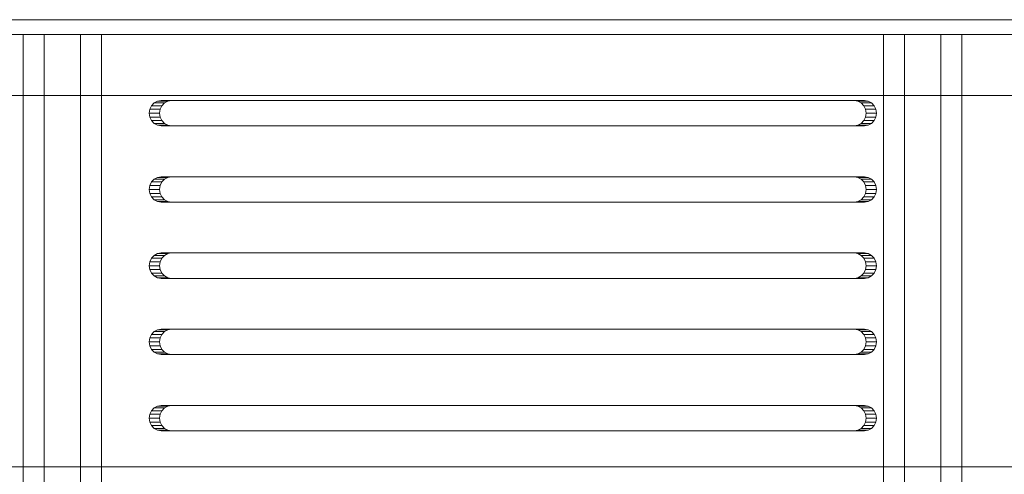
# Model space of a CAD drawing. Header units: millimetres. Extents: x -2233 to 61924, y -68080 to 6847.
# Tile 638 of 656: x 27447 to 27641, y -17879 to -17789. Entities that reach past the tile are written whole.
import ezdxf

# ---------------------------------------------------------------- set-up
doc = ezdxf.new("R2010")
doc.units = ezdxf.units.MM
doc.layers.add('superior_bajante_movil', color=7, linetype='Continuous', lineweight=0)

msp = doc.modelspace()

# ---------------------------------------------------------------- linework, layer by layer
at = {"layer": 'superior_bajante_movil'}
for p, q in [((27829.98, -17789.103), (27078.226, -17789.103)), ((27829.562, -17792), (27077.808, -17792)), ((27078.492, -17792), (27830.246, -17792)), ((27078.834, -17792), (27830.588, -17792)), ((27834.693, -17792), (27082.939, -17792)), ((27459.41, -17792), (27448.133, -17792)), ((27448.133, -17792), (27448.133, -18168)), ((27452.238, -17792), (27448.133, -17792)), ((27452.238, -18168), (27452.238, -17792)), ((27452.238, -17792), (27463.514, -17792)), ((27459.41, -18168), (27459.41, -17792)), ((27463.514, -17792), (27459.41, -17792)), ((27463.514, -17792), (27463.514, -18168)), ((27628.554, -17792), (27617.278, -17792)), ((27617.278, -17792), (27617.278, -18168)), ((27621.382, -17792), (27617.278, -17792)), ((27621.382, -18168), (27621.382, -17792)), ((27621.382, -17792), (27632.659, -17792)), ((27628.554, -18168), (27628.554, -17792)), ((27632.659, -17792), (27628.554, -17792)), ((27632.659, -17792), (27632.659, -18168)), ((27077.808, -17804), (27829.562, -17804)), ((27830.588, -17804), (27078.834, -17804)), ((27475.26, -17805), (27474.534, -17805.122)), ((27475.26, -17805), (27477.312, -17805)), ((27611.516, -17805), (27475.26, -17805)), ((27476.586, -17805.122), (27477.312, -17805)), ((27477.312, -17805), (27613.568, -17805)), ((27611.516, -17805), (27613.568, -17805)), ((27612.242, -17805.122), (27611.516, -17805)), ((27613.568, -17805), (27614.294, -17805.122)), ((27473.026, -17806.727), (27472.911, -17807.5)), ((27473.36, -17806.031), (27473.026, -17806.727)), ((27473.026, -17806.727), (27475.078, -17806.727)), ((27473.879, -17805.477), (27473.36, -17806.031)), ((27473.36, -17806.031), (27475.412, -17806.031)), ((27474.534, -17805.122), (27473.879, -17805.477)), ((27473.879, -17805.477), (27475.931, -17805.477)), ((27474.534, -17805.122), (27476.586, -17805.122)), ((27474.963, -17807.5), (27475.078, -17806.727)), ((27475.078, -17806.727), (27475.412, -17806.031)), ((27475.412, -17806.031), (27475.931, -17805.477)), ((27475.931, -17805.477), (27476.586, -17805.122)), ((27612.242, -17805.122), (27614.294, -17805.122)), ((27612.896, -17805.477), (27612.242, -17805.122)), ((27612.896, -17805.477), (27614.949, -17805.477)), ((27613.416, -17806.031), (27612.896, -17805.477)), ((27613.416, -17806.031), (27615.468, -17806.031)), ((27613.75, -17806.727), (27613.416, -17806.031)), ((27613.75, -17806.727), (27615.802, -17806.727)), ((27613.865, -17807.5), (27613.75, -17806.727)), ((27614.294, -17805.122), (27614.949, -17805.477)), ((27614.949, -17805.477), (27615.468, -17806.031)), ((27615.468, -17806.031), (27615.802, -17806.727)), ((27615.802, -17806.727), (27615.917, -17807.5)), ((27472.911, -17807.5), (27473.026, -17808.273)), ((27472.911, -17807.5), (27474.963, -17807.5)), ((27473.026, -17808.273), (27473.36, -17808.969)), ((27473.026, -17808.273), (27475.078, -17808.273)), ((27475.078, -17808.273), (27474.963, -17807.5)), ((27475.412, -17808.969), (27475.078, -17808.273)), ((27613.416, -17808.969), (27613.75, -17808.273)), ((27613.75, -17808.273), (27613.865, -17807.5)), ((27613.75, -17808.273), (27615.802, -17808.273)), ((27613.865, -17807.5), (27615.917, -17807.5)), ((27615.802, -17808.273), (27615.468, -17808.969)), ((27615.917, -17807.5), (27615.802, -17808.273)), ((27473.36, -17808.969), (27473.879, -17809.523)), ((27473.36, -17808.969), (27475.412, -17808.969)), ((27473.879, -17809.523), (27474.534, -17809.878)), ((27473.879, -17809.523), (27475.931, -17809.523)), ((27474.534, -17809.878), (27475.26, -17810)), ((27474.534, -17809.878), (27476.586, -17809.878)), ((27477.312, -17810), (27475.26, -17810)), ((27475.26, -17810), (27611.516, -17810)), ((27475.931, -17809.523), (27475.412, -17808.969)), ((27476.586, -17809.878), (27475.931, -17809.523)), ((27477.312, -17810), (27476.586, -17809.878)), ((27613.568, -17810), (27477.312, -17810)), ((27611.516, -17810), (27612.242, -17809.878)), ((27611.516, -17810), (27613.568, -17810)), ((27612.242, -17809.878), (27612.896, -17809.523)), ((27612.242, -17809.878), (27614.294, -17809.878)), ((27612.896, -17809.523), (27613.416, -17808.969)), ((27612.896, -17809.523), (27614.949, -17809.523)), ((27613.416, -17808.969), (27615.468, -17808.969)), ((27614.294, -17809.878), (27613.568, -17810)), ((27614.949, -17809.523), (27614.294, -17809.878)), ((27615.468, -17808.969), (27614.949, -17809.523)), ((27473.879, -17820.477), (27473.36, -17821.031)), ((27474.534, -17820.122), (27473.879, -17820.477)), ((27473.879, -17820.477), (27475.931, -17820.477)), ((27475.26, -17820), (27474.534, -17820.122)), ((27474.534, -17820.122), (27476.586, -17820.122)), ((27475.26, -17820), (27477.312, -17820)), ((27611.516, -17820), (27475.26, -17820)), ((27475.412, -17821.031), (27475.931, -17820.477)), ((27475.931, -17820.477), (27476.586, -17820.122)), ((27476.586, -17820.122), (27477.312, -17820)), ((27477.312, -17820), (27613.568, -17820)), ((27611.516, -17820), (27613.568, -17820)), ((27612.242, -17820.122), (27611.516, -17820)), ((27612.242, -17820.122), (27614.294, -17820.122)), ((27612.896, -17820.477), (27612.242, -17820.122)), ((27612.896, -17820.477), (27614.949, -17820.477)), ((27613.416, -17821.031), (27612.896, -17820.477)), ((27613.568, -17820), (27614.294, -17820.122)), ((27614.294, -17820.122), (27614.949, -17820.477)), ((27614.949, -17820.477), (27615.468, -17821.031)), ((27473.026, -17821.727), (27472.911, -17822.5)), ((27473.36, -17821.031), (27473.026, -17821.727)), ((27473.026, -17821.727), (27475.078, -17821.727)), ((27473.36, -17821.031), (27475.412, -17821.031)), ((27474.963, -17822.5), (27475.078, -17821.727)), ((27475.078, -17821.727), (27475.412, -17821.031)), ((27613.416, -17821.031), (27615.468, -17821.031)), ((27613.75, -17821.727), (27613.416, -17821.031)), ((27613.75, -17821.727), (27615.802, -17821.727)), ((27613.865, -17822.5), (27613.75, -17821.727)), ((27615.468, -17821.031), (27615.802, -17821.727)), ((27615.802, -17821.727), (27615.917, -17822.5)), ((27472.911, -17822.5), (27473.026, -17823.273)), ((27472.911, -17822.5), (27474.963, -17822.5)), ((27473.026, -17823.273), (27473.36, -17823.969)), ((27473.026, -17823.273), (27475.078, -17823.273)), ((27473.36, -17823.969), (27473.879, -17824.523)), ((27473.36, -17823.969), (27475.412, -17823.969)), ((27475.078, -17823.273), (27474.963, -17822.5)), ((27475.412, -17823.969), (27475.078, -17823.273)), ((27475.931, -17824.523), (27475.412, -17823.969)), ((27612.896, -17824.523), (27613.416, -17823.969)), ((27613.416, -17823.969), (27613.75, -17823.273)), ((27613.416, -17823.969), (27615.468, -17823.969)), ((27613.75, -17823.273), (27613.865, -17822.5)), ((27613.75, -17823.273), (27615.802, -17823.273)), ((27613.865, -17822.5), (27615.917, -17822.5)), ((27615.468, -17823.969), (27614.949, -17824.523)), ((27615.802, -17823.273), (27615.468, -17823.969)), ((27615.917, -17822.5), (27615.802, -17823.273)), ((27473.879, -17824.523), (27474.534, -17824.878)), ((27473.879, -17824.523), (27475.931, -17824.523)), ((27474.534, -17824.878), (27475.26, -17825)), ((27474.534, -17824.878), (27476.586, -17824.878)), ((27477.312, -17825), (27475.26, -17825)), ((27475.26, -17825), (27611.516, -17825)), ((27476.586, -17824.878), (27475.931, -17824.523)), ((27477.312, -17825), (27476.586, -17824.878)), ((27613.568, -17825), (27477.312, -17825)), ((27611.516, -17825), (27612.242, -17824.878)), ((27611.516, -17825), (27613.568, -17825)), ((27612.242, -17824.878), (27612.896, -17824.523)), ((27612.242, -17824.878), (27614.294, -17824.878)), ((27612.896, -17824.523), (27614.949, -17824.523)), ((27614.294, -17824.878), (27613.568, -17825)), ((27614.949, -17824.523), (27614.294, -17824.878)), ((27473.879, -17835.477), (27473.36, -17836.031)), ((27474.534, -17835.122), (27473.879, -17835.477)), ((27473.879, -17835.477), (27475.931, -17835.477)), ((27475.26, -17835), (27474.534, -17835.122)), ((27474.534, -17835.122), (27476.586, -17835.122)), ((27475.26, -17835), (27477.312, -17835)), ((27611.516, -17835), (27475.26, -17835)), ((27475.412, -17836.031), (27475.931, -17835.477)), ((27475.931, -17835.477), (27476.586, -17835.122)), ((27476.586, -17835.122), (27477.312, -17835)), ((27477.312, -17835), (27613.568, -17835)), ((27611.516, -17835), (27613.568, -17835)), ((27612.242, -17835.122), (27611.516, -17835)), ((27612.242, -17835.122), (27614.294, -17835.122)), ((27612.896, -17835.477), (27612.242, -17835.122)), ((27612.896, -17835.477), (27614.949, -17835.477)), ((27613.416, -17836.031), (27612.896, -17835.477)), ((27613.568, -17835), (27614.294, -17835.122)), ((27614.294, -17835.122), (27614.949, -17835.477)), ((27614.949, -17835.477), (27615.468, -17836.031)), ((27473.026, -17836.727), (27472.911, -17837.5)), ((27472.911, -17837.5), (27473.026, -17838.273)), ((27472.911, -17837.5), (27474.963, -17837.5)), ((27473.36, -17836.031), (27473.026, -17836.727)), ((27473.026, -17836.727), (27475.078, -17836.727)), ((27473.36, -17836.031), (27475.412, -17836.031)), ((27474.963, -17837.5), (27475.078, -17836.727)), ((27475.078, -17838.273), (27474.963, -17837.5)), ((27475.078, -17836.727), (27475.412, -17836.031)), ((27613.416, -17836.031), (27615.468, -17836.031)), ((27613.75, -17836.727), (27613.416, -17836.031)), ((27613.75, -17836.727), (27615.802, -17836.727)), ((27613.865, -17837.5), (27613.75, -17836.727)), ((27613.75, -17838.273), (27613.865, -17837.5)), ((27613.865, -17837.5), (27615.917, -17837.5)), ((27615.468, -17836.031), (27615.802, -17836.727)), ((27615.802, -17836.727), (27615.917, -17837.5)), ((27615.917, -17837.5), (27615.802, -17838.273)), ((27473.026, -17838.273), (27473.36, -17838.969)), ((27473.026, -17838.273), (27475.078, -17838.273)), ((27473.36, -17838.969), (27473.879, -17839.523)), ((27473.36, -17838.969), (27475.412, -17838.969)), ((27473.879, -17839.523), (27474.534, -17839.878)), ((27473.879, -17839.523), (27475.931, -17839.523)), ((27475.412, -17838.969), (27475.078, -17838.273)), ((27475.931, -17839.523), (27475.412, -17838.969)), ((27476.586, -17839.878), (27475.931, -17839.523)), ((27612.242, -17839.878), (27612.896, -17839.523)), ((27612.896, -17839.523), (27613.416, -17838.969)), ((27612.896, -17839.523), (27614.949, -17839.523)), ((27613.416, -17838.969), (27613.75, -17838.273)), ((27613.416, -17838.969), (27615.468, -17838.969)), ((27613.75, -17838.273), (27615.802, -17838.273)), ((27614.949, -17839.523), (27614.294, -17839.878)), ((27615.468, -17838.969), (27614.949, -17839.523)), ((27615.802, -17838.273), (27615.468, -17838.969)), ((27474.534, -17839.878), (27475.26, -17840)), ((27474.534, -17839.878), (27476.586, -17839.878)), ((27477.312, -17840), (27475.26, -17840)), ((27475.26, -17840), (27611.516, -17840)), ((27477.312, -17840), (27476.586, -17839.878)), ((27613.568, -17840), (27477.312, -17840)), ((27611.516, -17840), (27612.242, -17839.878)), ((27611.516, -17840), (27613.568, -17840)), ((27612.242, -17839.878), (27614.294, -17839.878)), ((27614.294, -17839.878), (27613.568, -17840)), ((27473.36, -17851.031), (27473.026, -17851.727)), ((27473.879, -17850.477), (27473.36, -17851.031)), ((27473.36, -17851.031), (27475.412, -17851.031)), ((27474.534, -17850.122), (27473.879, -17850.477)), ((27473.879, -17850.477), (27475.931, -17850.477)), ((27475.26, -17850), (27474.534, -17850.122)), ((27474.534, -17850.122), (27476.586, -17850.122)), ((27475.078, -17851.727), (27475.412, -17851.031)), ((27475.26, -17850), (27477.312, -17850)), ((27611.516, -17850), (27475.26, -17850)), ((27475.412, -17851.031), (27475.931, -17850.477)), ((27475.931, -17850.477), (27476.586, -17850.122)), ((27476.586, -17850.122), (27477.312, -17850)), ((27477.312, -17850), (27613.568, -17850)), ((27611.516, -17850), (27613.568, -17850)), ((27612.242, -17850.122), (27611.516, -17850)), ((27612.242, -17850.122), (27614.294, -17850.122)), ((27612.896, -17850.477), (27612.242, -17850.122)), ((27612.896, -17850.477), (27614.949, -17850.477)), ((27613.416, -17851.031), (27612.896, -17850.477)), ((27613.416, -17851.031), (27615.468, -17851.031)), ((27613.75, -17851.727), (27613.416, -17851.031)), ((27613.568, -17850), (27614.294, -17850.122)), ((27614.294, -17850.122), (27614.949, -17850.477)), ((27614.949, -17850.477), (27615.468, -17851.031)), ((27615.468, -17851.031), (27615.802, -17851.727)), ((27473.026, -17851.727), (27472.911, -17852.5)), ((27472.911, -17852.5), (27473.026, -17853.273)), ((27472.911, -17852.5), (27474.963, -17852.5)), ((27473.026, -17851.727), (27475.078, -17851.727)), ((27473.026, -17853.273), (27473.36, -17853.969)), ((27473.026, -17853.273), (27475.078, -17853.273)), ((27474.963, -17852.5), (27475.078, -17851.727)), ((27475.078, -17853.273), (27474.963, -17852.5)), ((27475.412, -17853.969), (27475.078, -17853.273)), ((27613.416, -17853.969), (27613.75, -17853.273)), ((27613.75, -17851.727), (27615.802, -17851.727)), ((27613.865, -17852.5), (27613.75, -17851.727)), ((27613.75, -17853.273), (27613.865, -17852.5)), ((27613.75, -17853.273), (27615.802, -17853.273)), ((27613.865, -17852.5), (27615.917, -17852.5)), ((27615.802, -17853.273), (27615.468, -17853.969)), ((27615.802, -17851.727), (27615.917, -17852.5)), ((27615.917, -17852.5), (27615.802, -17853.273)), ((27473.36, -17853.969), (27473.879, -17854.523)), ((27473.36, -17853.969), (27475.412, -17853.969)), ((27473.879, -17854.523), (27474.534, -17854.878)), ((27473.879, -17854.523), (27475.931, -17854.523)), ((27474.534, -17854.878), (27475.26, -17855)), ((27474.534, -17854.878), (27476.586, -17854.878)), ((27477.312, -17855), (27475.26, -17855)), ((27475.26, -17855), (27611.516, -17855)), ((27475.931, -17854.523), (27475.412, -17853.969)), ((27476.586, -17854.878), (27475.931, -17854.523)), ((27477.312, -17855), (27476.586, -17854.878)), ((27613.568, -17855), (27477.312, -17855)), ((27611.516, -17855), (27612.242, -17854.878)), ((27611.516, -17855), (27613.568, -17855)), ((27612.242, -17854.878), (27612.896, -17854.523)), ((27612.242, -17854.878), (27614.294, -17854.878)), ((27612.896, -17854.523), (27613.416, -17853.969)), ((27612.896, -17854.523), (27614.949, -17854.523)), ((27613.416, -17853.969), (27615.468, -17853.969)), ((27614.294, -17854.878), (27613.568, -17855)), ((27614.949, -17854.523), (27614.294, -17854.878)), ((27615.468, -17853.969), (27614.949, -17854.523)), ((27475.26, -17865), (27474.534, -17865.122)), ((27475.26, -17865), (27477.312, -17865)), ((27611.516, -17865), (27475.26, -17865)), ((27476.586, -17865.122), (27477.312, -17865)), ((27477.312, -17865), (27613.568, -17865)), ((27611.516, -17865), (27613.568, -17865)), ((27612.242, -17865.122), (27611.516, -17865)), ((27613.568, -17865), (27614.294, -17865.122)), ((27473.026, -17866.727), (27472.911, -17867.5)), ((27473.36, -17866.031), (27473.026, -17866.727)), ((27473.026, -17866.727), (27475.078, -17866.727)), ((27473.879, -17865.477), (27473.36, -17866.031)), ((27473.36, -17866.031), (27475.412, -17866.031)), ((27474.534, -17865.122), (27473.879, -17865.477)), ((27473.879, -17865.477), (27475.931, -17865.477)), ((27474.534, -17865.122), (27476.586, -17865.122)), ((27474.963, -17867.5), (27475.078, -17866.727)), ((27475.078, -17866.727), (27475.412, -17866.031)), ((27475.412, -17866.031), (27475.931, -17865.477)), ((27475.931, -17865.477), (27476.586, -17865.122)), ((27612.242, -17865.122), (27614.294, -17865.122)), ((27612.896, -17865.477), (27612.242, -17865.122)), ((27612.896, -17865.477), (27614.949, -17865.477)), ((27613.416, -17866.031), (27612.896, -17865.477)), ((27613.416, -17866.031), (27615.468, -17866.031)), ((27613.75, -17866.727), (27613.416, -17866.031)), ((27613.75, -17866.727), (27615.802, -17866.727)), ((27613.865, -17867.5), (27613.75, -17866.727)), ((27614.294, -17865.122), (27614.949, -17865.477)), ((27614.949, -17865.477), (27615.468, -17866.031)), ((27615.468, -17866.031), (27615.802, -17866.727)), ((27615.802, -17866.727), (27615.917, -17867.5)), ((27472.911, -17867.5), (27473.026, -17868.273)), ((27472.911, -17867.5), (27474.963, -17867.5)), ((27473.026, -17868.273), (27473.36, -17868.969)), ((27473.026, -17868.273), (27475.078, -17868.273)), ((27475.078, -17868.273), (27474.963, -17867.5)), ((27475.412, -17868.969), (27475.078, -17868.273)), ((27613.416, -17868.969), (27613.75, -17868.273)), ((27613.75, -17868.273), (27613.865, -17867.5)), ((27613.75, -17868.273), (27615.802, -17868.273)), ((27613.865, -17867.5), (27615.917, -17867.5)), ((27615.802, -17868.273), (27615.468, -17868.969)), ((27615.917, -17867.5), (27615.802, -17868.273)), ((27473.36, -17868.969), (27473.879, -17869.523)), ((27473.36, -17868.969), (27475.412, -17868.969)), ((27473.879, -17869.523), (27474.534, -17869.878)), ((27473.879, -17869.523), (27475.931, -17869.523)), ((27474.534, -17869.878), (27475.26, -17870)), ((27474.534, -17869.878), (27476.586, -17869.878)), ((27477.312, -17870), (27475.26, -17870)), ((27475.26, -17870), (27611.516, -17870)), ((27475.931, -17869.523), (27475.412, -17868.969)), ((27476.586, -17869.878), (27475.931, -17869.523)), ((27477.312, -17870), (27476.586, -17869.878)), ((27613.568, -17870), (27477.312, -17870)), ((27611.516, -17870), (27612.242, -17869.878)), ((27611.516, -17870), (27613.568, -17870)), ((27612.242, -17869.878), (27612.896, -17869.523)), ((27612.242, -17869.878), (27614.294, -17869.878)), ((27612.896, -17869.523), (27613.416, -17868.969)), ((27612.896, -17869.523), (27614.949, -17869.523)), ((27613.416, -17868.969), (27615.468, -17868.969)), ((27614.294, -17869.878), (27613.568, -17870)), ((27614.949, -17869.523), (27614.294, -17869.878)), ((27615.468, -17868.969), (27614.949, -17869.523)), ((27349.801, -17877.103), (27649.801, -17877.103))]:
    msp.add_line(p, q, dxfattribs=at)

doc.saveas('drawing.dxf')
